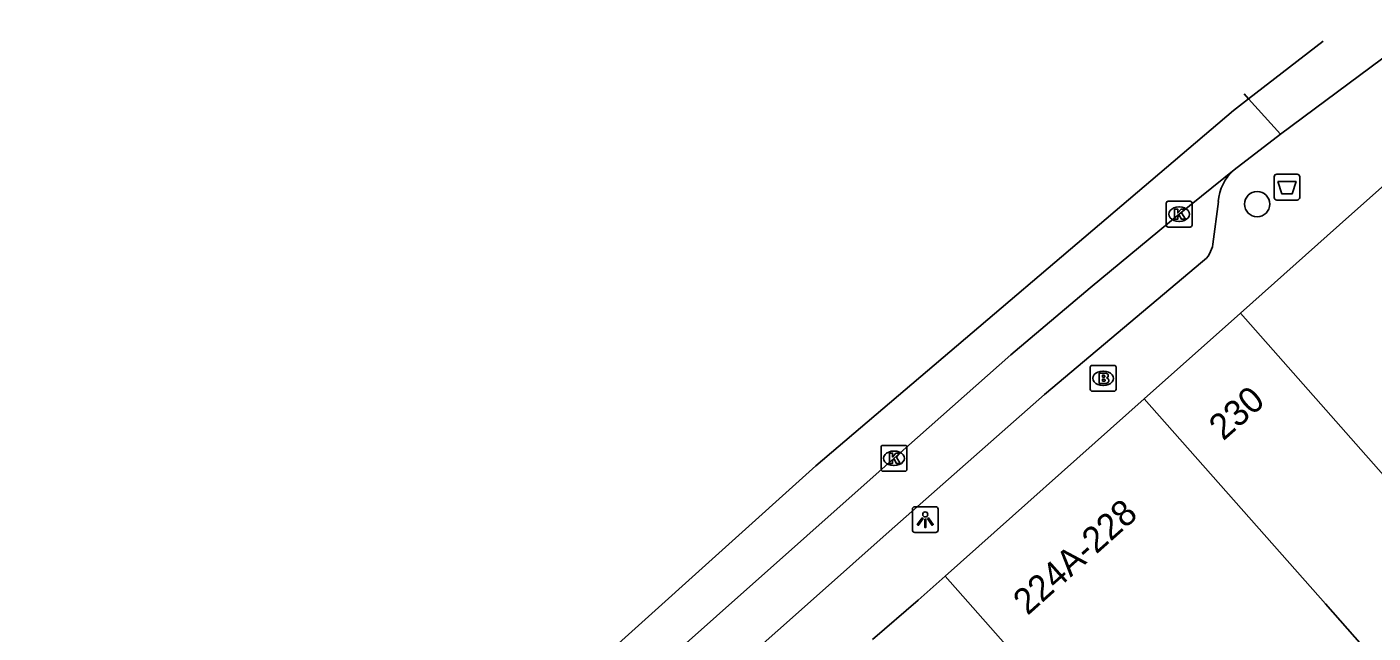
# Model space of a CAD drawing. Extents: x 162172 to 163187, y 382874 to 383684.
# Drawn here: x 162766.4 to 162818.5, y 383633.8 to 383657.3 of the extents above; entities that cross this region are included whole.
import ezdxf

# ---------------------------------------------------------------- set-up
doc = ezdxf.new("R2010")
doc.units = 0
for name, color, linetype in [('IMGEO_Afvalbak', 7, 'Continuous'), ('IMGEO_Boom', 7, 'Continuous'), ('IMGEO_Brandkraan', 7, 'Continuous'), ('IMGEO_Kolk', 7, 'Continuous'), ('IMGEO_Lichtpunt', 7, 'Continuous'), ('IMGEO_Pand', 7, 'Continuous'), ('IMGEO_Pand_nummerreeks', 7, 'Continuous'), ('IMGEO_Rijbaan_lokaal_gesloten', 7, 'Continuous'), ('IMGEO_Rijbaan_lokaal_open', 7, 'Continuous'), ('IMGEO_Voetpad_open', 7, 'Continuous')]:
    doc.layers.add(name, color=color, linetype=linetype)

msp = doc.modelspace()

# ---------------------------------------------------------------- linework, layer by layer
at = {"layer": 'IMGEO_Afvalbak'}
for p, q in [((162814.707, 383650.659), (162814.707, 383651.459)), ((162814.707, 383651.459), (162814.707, 383650.659)), ((162814.807, 383651.559), (162815.597, 383651.559)), ((162815.597, 383651.559), (162814.807, 383651.559)), ((162815.697, 383651.459), (162815.697, 383650.659)), ((162815.697, 383650.659), (162815.697, 383651.459)), ((162815.597, 383650.559), (162814.807, 383650.559)), ((162814.807, 383650.559), (162815.597, 383650.559))]:
    msp.add_line(p, q, dxfattribs=at)
msp.add_lwpolyline([(162814.85, 383651.273), (162815.554, 383651.273), (162815.405, 383650.803), (162814.999, 383650.803), (162814.85, 383651.273)], dxfattribs=at)
for centre, start, end in [((162814.807, 383651.459), 90, 180), ((162814.807, 383651.459), 90, 180), ((162815.597, 383651.459), 0, 90), ((162815.597, 383651.459), 360, 90), ((162814.807, 383650.659), 180, 270), ((162814.807, 383650.659), 180, 270), ((162815.597, 383650.659), 270, 0), ((162815.597, 383650.659), 270, 0)]:
    msp.add_arc(centre, 0.1, start, end, dxfattribs=at)
at = {"layer": 'IMGEO_Boom'}
msp.add_circle((162814.048, 383650.402), 0.489, dxfattribs=at)
at = {"layer": 'IMGEO_Brandkraan'}
for p, q in [((162807.657, 383644.155), (162808.509, 383644.155)), ((162807.582, 383643.229), (162807.582, 383644.081)), ((162808.07, 383643.935), (162808.095, 383643.935)), ((162808.583, 383644.081), (162808.583, 383643.229)), ((162808.509, 383643.155), (162807.657, 383643.155)), ((162808.093, 383643.375), (162808.068, 383643.375))]:
    msp.add_line(p, q, dxfattribs=at)
for points in [[(162807.657, 383644.155), (162808.509, 383644.155)], [(162807.582, 383643.229), (162807.582, 383644.081)], [(162807.93, 383643.855), (162807.93, 383643.455), (162808.143, 383643.455)], [(162808.161, 383643.855), (162807.93, 383643.855)], [(162808.109, 383643.774), (162808.055, 383643.774), (162808.055, 383643.698)], [(162808.055, 383643.698), (162808.108, 383643.698)], [(162808.583, 383644.081), (162808.583, 383643.229)], [(162808.509, 383643.155), (162807.657, 383643.155)], [(162808.117, 383643.622), (162808.055, 383643.622), (162808.055, 383643.541)], [(162808.055, 383643.541), (162808.117, 383643.541)]]:
    msp.add_lwpolyline(points, dxfattribs=at)
for centre, radius, start, end in [((162807.659, 383644.079), 0.0765, 91.552, 178.448), ((162807.659, 383644.079), 0.0765, 91.552, 178.448), ((162808.507, 383644.079), 0.0765, 1.552, 88.448), ((162808.507, 383644.079), 0.0765, 1.552, 88.448), ((162808.11, 383643.736), 0.0379, 267.8285, 90.9355), ((162808.165, 383643.71), 0.145, 59.4692, 91.5367), ((162808.19, 383643.757), 0.0922, 285.5137, 58.1501), ((162808.195, 383643.565), 0.105, 301.3115, 78.989), ((162807.659, 383643.231), 0.0765, 181.552, 268.448), ((162807.659, 383643.231), 0.0765, 181.552, 268.448), ((162808.118, 383643.581), 0.0404, 269.8759, 90.5077), ((162808.149, 383643.706), 0.251, 268.6676, 293.5347), ((162808.507, 383643.231), 0.0765, 271.552, 358.448), ((162808.507, 383643.231), 0.0765, 271.552, 358.448)]:
    msp.add_arc(centre, radius, start, end, dxfattribs=at)
for centre, major_axis, ratio, start_param, end_param in [((162808.069, 383643.655), (-0.387, 0.002), 0.722429, 4.712389, 7.853982), ((162808.094, 383643.655), (-0.39, 0.002), 0.717154, 1.570796, 4.712389)]:
    msp.add_ellipse(centre, major_axis=major_axis, ratio=ratio, start_param=start_param, end_param=end_param, dxfattribs=at)
at = {"layer": 'IMGEO_Kolk'}
for p, q in [((162810.524, 383649.586), (162810.524, 383650.438)), ((162810.599, 383650.512), (162811.451, 383650.512)), ((162811.525, 383650.438), (162811.525, 383649.586)), ((162811.012, 383650.292), (162811.037, 383650.292)), ((162811.451, 383649.512), (162810.599, 383649.512)), ((162811.035, 383649.732), (162811.01, 383649.732)), ((162799.553, 383641.058), (162800.405, 383641.058)), ((162799.478, 383640.132), (162799.478, 383640.984)), ((162799.966, 383640.838), (162799.991, 383640.838)), ((162800.479, 383640.984), (162800.479, 383640.132)), ((162800.405, 383640.058), (162799.553, 383640.058)), ((162799.989, 383640.278), (162799.964, 383640.278))]:
    msp.add_line(p, q, dxfattribs=at)
for points in [[(162810.524, 383649.586), (162810.524, 383650.438)], [(162810.599, 383650.512), (162811.451, 383650.512)], [(162811.525, 383650.438), (162811.525, 383649.586)], [(162810.845, 383650.212), (162810.968, 383650.212), (162810.968, 383650.061), (162811.098, 383650.212), (162811.262, 383650.212), (162811.116, 383650.061), (162811.269, 383649.812), (162811.117, 383649.812), (162811.032, 383649.976), (162810.968, 383649.909), (162810.968, 383649.812), (162810.845, 383649.812), (162810.845, 383650.212)], [(162811.451, 383649.512), (162810.599, 383649.512)], [(162799.553, 383641.058), (162800.405, 383641.058)], [(162799.478, 383640.132), (162799.478, 383640.984)], [(162799.799, 383640.758), (162799.922, 383640.758), (162799.922, 383640.607), (162800.052, 383640.758), (162800.216, 383640.758), (162800.07, 383640.607), (162800.223, 383640.358), (162800.071, 383640.358), (162799.986, 383640.522), (162799.922, 383640.455), (162799.922, 383640.358), (162799.799, 383640.358), (162799.799, 383640.758)], [(162800.479, 383640.984), (162800.479, 383640.132)], [(162800.405, 383640.058), (162799.553, 383640.058)]]:
    msp.add_lwpolyline(points, dxfattribs=at)
for centre, start, end in [((162810.601, 383650.436), 91.552, 178.448), ((162810.601, 383650.436), 91.552, 178.448), ((162811.449, 383650.436), 1.552, 88.448), ((162811.449, 383650.436), 1.552, 88.448), ((162810.601, 383649.588), 181.552, 268.448), ((162810.601, 383649.588), 181.552, 268.448), ((162811.449, 383649.588), 271.552, 358.448), ((162811.449, 383649.588), 271.552, 358.448), ((162799.555, 383640.982), 91.552, 178.448), ((162799.555, 383640.982), 91.552, 178.448), ((162800.403, 383640.982), 1.552, 88.448), ((162800.403, 383640.982), 1.552, 88.448), ((162799.555, 383640.134), 181.552, 268.448), ((162799.555, 383640.134), 181.552, 268.448), ((162800.403, 383640.134), 271.552, 358.448), ((162800.403, 383640.134), 271.552, 358.448)]:
    msp.add_arc(centre, 0.0765, start, end, dxfattribs=at)
for centre, major_axis, ratio, start_param, end_param in [((162811.011, 383650.012), (-0.387, 0.002), 0.722429, 4.712389, 7.853982), ((162811.036, 383650.012), (-0.39, 0.002), 0.717154, 1.570796, 4.712389), ((162799.965, 383640.558), (-0.387, 0.002), 0.722429, 4.712389, 7.853982), ((162799.99, 383640.558), (-0.39, 0.002), 0.717154, 1.570796, 4.712389)]:
    msp.add_ellipse(centre, major_axis=major_axis, ratio=ratio, start_param=start_param, end_param=end_param, dxfattribs=at)
at = {"layer": 'IMGEO_Lichtpunt'}
for p, q in [((162800.691, 383638.587), (162800.691, 383637.78)), ((162800.691, 383638.587), (162800.691, 383637.78)), ((162801.593, 383638.682), (162800.785, 383638.682)), ((162801.593, 383638.682), (162800.785, 383638.682)), ((162801.687, 383637.78), (162801.687, 383638.587)), ((162801.687, 383637.78), (162801.687, 383638.587)), ((162800.785, 383637.686), (162801.593, 383637.686)), ((162800.785, 383637.686), (162801.593, 383637.686))]:
    msp.add_line(p, q, dxfattribs=at)
for points in [[(162801.065, 383638.251), (162801.104, 383638.223), (162800.916, 383637.961), (162800.878, 383637.988), (162801.065, 383638.251)], [(162801.167, 383638.203), (162801.214, 383638.203), (162801.214, 383637.881), (162801.167, 383637.881), (162801.167, 383638.203)], [(162801.277, 383638.223), (162801.315, 383638.25), (162801.502, 383637.988), (162801.463, 383637.96), (162801.277, 383638.223)]]:
    msp.add_lwpolyline(points, dxfattribs=at)
msp.add_circle((162801.19, 383638.385), 0.0994, dxfattribs=at)
for centre, start, end in [((162800.785, 383638.587), 90, 180), ((162800.785, 383638.587), 90, 180), ((162801.593, 383638.587), 0, 90), ((162801.593, 383638.587), 0, 90), ((162800.785, 383637.78), 180, 270), ((162800.785, 383637.78), 180, 270), ((162801.593, 383637.78), 270, 0), ((162801.593, 383637.78), 270, 360)]:
    msp.add_arc(centre, 0.0946, start, end, dxfattribs=at)
at = {"layer": 'IMGEO_Pand'}
for points in [[(162813.403, 383646.181), (162817.242, 383649.598), (162824.34, 383655.915)], [(162809.673, 383642.861), (162813.403, 383646.181)], [(162821.179, 383637.375), (162813.403, 383646.181)], [(162809.673, 383642.861), (162801.961, 383635.997)], [(162818.112, 383633.305), (162816.689, 383634.916), (162809.673, 383642.861)], [(162799.151, 383633.536), (162800.915, 383635.066), (162801.961, 383635.997)], [(162801.961, 383635.997), (162809.272, 383627.717)]]:
    msp.add_lwpolyline(points, dxfattribs=at)
at = {"layer": 'IMGEO_Rijbaan_lokaal_gesloten'}
for points in [[(162813.712, 383654.475), (162816.606, 383656.711), (162816.61, 383656.714)], [(162813.712, 383654.475), (162813.538, 383654.666)], [(162575.926, 383440.306), (162578.565, 383444.116), (162582.633, 383450.258), (162596.824, 383462.654), (162637.568, 383498.615), (162689.014, 383544.186), (162734.284, 383584.449), (162759.283, 383606.749), (162778.679, 383623.816), (162796.954, 383640.261), (162813.125, 383654.021), (162813.712, 383654.475)], [(162813.712, 383654.475), (162814.946, 383653.116)], [(162813.152, 383651.728), (162814.946, 383653.116)], [(162771.204, 383614.993), (162772.577, 383616.194), (162799.979, 383640.559), (162804.504, 383644.57), (162807.572, 383647.162), (162811.025, 383650.012), (162813.152, 383651.728)]]:
    msp.add_lwpolyline(points, dxfattribs=at)
at = {"layer": 'IMGEO_Rijbaan_lokaal_open'}
msp.add_lwpolyline([(162814.946, 383653.116), (162819.765, 383656.681), (162820.697, 383657.263)], dxfattribs=at)
at = {"layer": 'IMGEO_Voetpad_open'}
for points in [[(162812.543, 383650.499), (162812.332, 383648.845)], [(162811.935, 383648.176), (162805.803, 383643.034), (162799.796, 383637.725), (162796.983, 383635.217), (162792.485, 383631.226)]]:
    msp.add_lwpolyline(points, dxfattribs=at)
for centre, radius, start, end in [((162814.355, 383650.366), 1.817, 131.4663, 175.8146), ((162811.283, 383649.015), 1.063, 307.8428, 350.7854)]:
    msp.add_arc(centre, radius, start, end, dxfattribs=at)

# ---------------------------------------------------------------- texts
at = {"layer": 'IMGEO_Pand_nummerreeks'}
for s, rotation, p in [('230', 41.3504, (162812.734, 383641.21)), ('224A-228', 41.7858, (162805.154, 383634.447))]:
    msp.add_text(s, height=1, rotation=rotation, dxfattribs=at).set_placement(p)

doc.saveas('drawing.dxf')
